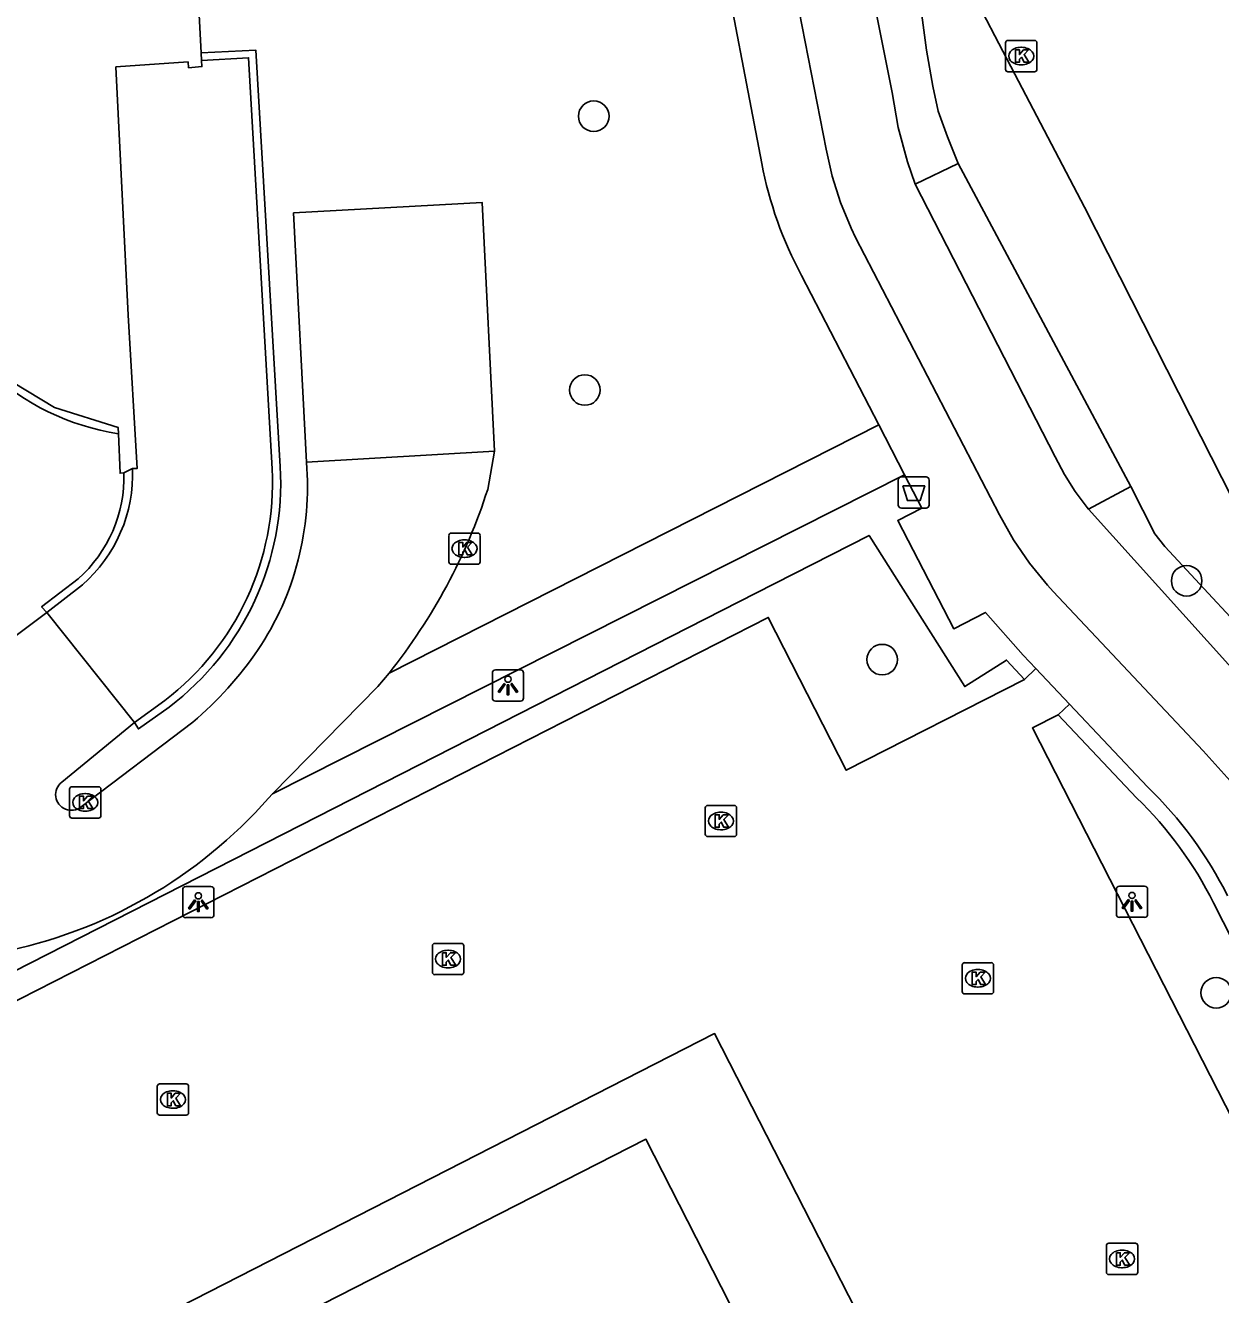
# Model space of a CAD drawing. Extents: x 158838 to 160074, y 386376 to 387776.
# Drawn here: x 159559.28 to 159597.5, y 386878.82 to 386919.42 of the extents above; entities that cross this region are included whole.
import ezdxf

# ---------------------------------------------------------------- set-up
doc = ezdxf.new("R2010")
doc.units = 0
for name, color, linetype in [('IMGEO_Afvalbak', 7, 'Continuous'), ('IMGEO_Boom', 7, 'Continuous'), ('IMGEO_Fietspad_gesloten', 7, 'Continuous'), ('IMGEO_Haag', 7, 'Continuous'), ('IMGEO_Kolk', 7, 'Continuous'), ('IMGEO_Lichtpunt', 7, 'Continuous'), ('IMGEO_Muur', 7, 'Continuous'), ('IMGEO_Pand', 7, 'Continuous'), ('IMGEO_Parkeervlak_open', 7, 'Continuous'), ('IMGEO_Rijbaan_lokaal_gesloten', 7, 'Continuous'), ('IMGEO_Rijbaan_lokaal_open', 7, 'Continuous'), ('IMGEO_Voetpad_halfverhard', 7, 'Continuous'), ('IMGEO_Voetpad_open', 7, 'Continuous')]:
    doc.layers.add(name, color=color, linetype=linetype)

msp = doc.modelspace()

# ---------------------------------------------------------------- linework, layer by layer
at = {"layer": 'IMGEO_Afvalbak'}
for p, q in [((159587.193, 386904.078), (159587.193, 386904.878)), ((159587.193, 386904.878), (159587.193, 386904.078)), ((159587.293, 386904.978), (159588.083, 386904.978)), ((159588.083, 386904.978), (159587.293, 386904.978)), ((159588.183, 386904.878), (159588.183, 386904.078)), ((159588.183, 386904.078), (159588.183, 386904.878)), ((159588.083, 386903.978), (159587.293, 386903.978)), ((159587.293, 386903.978), (159588.083, 386903.978))]:
    msp.add_line(p, q, dxfattribs=at)
msp.add_lwpolyline([(159587.336, 386904.692), (159588.04, 386904.692), (159587.891, 386904.222), (159587.485, 386904.222), (159587.336, 386904.692)], dxfattribs=at)
for centre, start, end in [((159587.293, 386904.878), 90, 180), ((159587.293, 386904.878), 90, 180), ((159588.083, 386904.878), 0, 90), ((159588.083, 386904.878), 360, 90), ((159587.293, 386904.078), 180, 270), ((159587.293, 386904.078), 180, 270), ((159588.083, 386904.078), 270, 0), ((159588.083, 386904.078), 270, 0)]:
    msp.add_arc(centre, 0.1, start, end, dxfattribs=at)
at = {"layer": 'IMGEO_Boom'}
for centre in [(159577.453, 386916.514), (159577.168, 386907.757), (159596.417, 386901.655), (159586.679, 386899.133), (159597.362, 386888.478)]:
    msp.add_circle(centre, 0.489, dxfattribs=at)
at = {"layer": 'IMGEO_Fietspad_gesloten'}
for points in [[(159627.531, 386833.351), (159621.314, 386849.17), (159618.374, 386855.548), (159598.865, 386893.883), (159597.906, 386895.154), (159596.948, 386896.221), (159592.147, 386901.315), (159591.968, 386901.51), (159591.389, 386902.215), (159590.876, 386902.97), (159590.432, 386903.767), (159585.827, 386912.64), (159585.682, 386912.936), (159585.343, 386913.753), (159585.078, 386914.596), (159584.89, 386915.459), (159583.354, 386923.319), (159583.203, 386923.917), (159583, 386924.5), (159582.745, 386925.062), (159582.665, 386925.214), (159563.205, 386963), (159561.124, 386967.038)], [(159582.501, 386930.879), (159584.822, 386926.337), (159585.152, 386925.564), (159585.51, 386924.501), (159585.772, 386923.41), (159587.001, 386917.275), (159587.195, 386916.153), (159587.488, 386915.052), (159587.736, 386914.339)], [(159587.736, 386914.339), (159592.212, 386905.62), (159592.505, 386905.05), (159592.848, 386904.508), (159593.238, 386903.999), (159593.282, 386903.947)], [(159593.282, 386903.947), (159598.535, 386898.113), (159598.651, 386897.991), (159599.795, 386896.663), (159600.816, 386895.238), (159601.705, 386893.727), (159621.047, 386855.671), (159626.868, 386842.088), (159629.739, 386834.576), (159634.327, 386821.174), (159636.849, 386811.725), (159638.011, 386806.947), (159640.717, 386798.092), (159643.942, 386790.087), (159646.119, 386785.727)]]:
    msp.add_lwpolyline(points, dxfattribs=at)
at = {"layer": 'IMGEO_Haag'}
for points in [[(159591.231, 386898.502), (159590.658, 386899.12), (159589.32, 386898.272), (159586.259, 386903.108), (159582.638, 386901.261), (159539.468, 386879.251), (159541.958, 386874.369), (159541.646, 386874.21)], [(159592.305, 386897.366), (159594.816, 386894.711)], [(159597.279, 386891.352), (159612.561, 386861.297), (159561.976, 386835.435), (159552.94, 386853.159)]]:
    msp.add_lwpolyline(points, dxfattribs=at)
msp.add_arc((159586.062, 386885.709), 12.557, 26.7038, 45.798, dxfattribs=at)
at = {"layer": 'IMGEO_Kolk'}
for p, q in [((159590.625, 386918.013), (159590.625, 386918.865)), ((159590.7, 386918.939), (159591.552, 386918.939)), ((159591.113, 386918.719), (159591.138, 386918.719)), ((159591.626, 386918.865), (159591.626, 386918.013)), ((159591.136, 386918.159), (159591.111, 386918.159)), ((159591.552, 386917.939), (159590.7, 386917.939)), ((159572.895, 386903.183), (159573.747, 386903.183)), ((159572.82, 386902.257), (159572.82, 386903.109)), ((159573.308, 386902.963), (159573.333, 386902.963)), ((159573.821, 386903.109), (159573.821, 386902.257)), ((159573.331, 386902.403), (159573.306, 386902.403)), ((159573.747, 386902.183), (159572.895, 386902.183)), ((159560.765, 386895.067), (159561.617, 386895.067)), ((159560.69, 386894.141), (159560.69, 386894.993)), ((159561.178, 386894.847), (159561.203, 386894.847)), ((159561.691, 386894.993), (159561.691, 386894.141)), ((159561.201, 386894.287), (159561.176, 386894.287)), ((159581.021, 386893.546), (159581.021, 386894.398)), ((159581.096, 386894.472), (159581.948, 386894.472)), ((159581.509, 386894.252), (159581.534, 386894.252)), ((159582.022, 386894.398), (159582.022, 386893.546)), ((159561.617, 386894.067), (159560.765, 386894.067)), ((159581.948, 386893.472), (159581.096, 386893.472)), ((159581.532, 386893.692), (159581.507, 386893.692)), ((159572.294, 386889.131), (159572.294, 386889.983)), ((159572.369, 386890.057), (159573.221, 386890.057)), ((159572.782, 386889.837), (159572.807, 386889.837)), ((159573.295, 386889.983), (159573.295, 386889.131)), ((159589.239, 386888.514), (159589.239, 386889.366)), ((159589.314, 386889.44), (159590.166, 386889.44)), ((159590.24, 386889.366), (159590.24, 386888.514)), ((159573.221, 386889.057), (159572.369, 386889.057)), ((159572.805, 386889.277), (159572.78, 386889.277)), ((159589.727, 386889.22), (159589.752, 386889.22)), ((159589.75, 386888.66), (159589.725, 386888.66)), ((159590.166, 386888.44), (159589.314, 386888.44)), ((159563.495, 386884.636), (159563.495, 386885.488)), ((159563.57, 386885.562), (159564.422, 386885.562)), ((159563.983, 386885.342), (159564.008, 386885.342)), ((159564.496, 386885.488), (159564.496, 386884.636)), ((159564.422, 386884.562), (159563.57, 386884.562)), ((159564.006, 386884.782), (159563.981, 386884.782)), ((159593.85, 386879.538), (159593.85, 386880.39)), ((159593.925, 386880.464), (159594.777, 386880.464)), ((159594.851, 386880.39), (159594.851, 386879.538)), ((159594.338, 386880.244), (159594.363, 386880.244)), ((159594.361, 386879.684), (159594.336, 386879.684)), ((159594.777, 386879.464), (159593.925, 386879.464))]:
    msp.add_line(p, q, dxfattribs=at)
for points in [[(159590.625, 386918.013), (159590.625, 386918.865)], [(159590.7, 386918.939), (159591.552, 386918.939)], [(159590.946, 386918.639), (159591.069, 386918.639), (159591.069, 386918.488), (159591.199, 386918.639), (159591.363, 386918.639), (159591.217, 386918.488), (159591.37, 386918.239), (159591.218, 386918.239), (159591.133, 386918.403), (159591.069, 386918.336), (159591.069, 386918.239), (159590.946, 386918.239), (159590.946, 386918.639)], [(159591.626, 386918.865), (159591.626, 386918.013)], [(159591.552, 386917.939), (159590.7, 386917.939)], [(159572.895, 386903.183), (159573.747, 386903.183)], [(159572.82, 386902.257), (159572.82, 386903.109)], [(159573.141, 386902.883), (159573.264, 386902.883), (159573.264, 386902.732), (159573.394, 386902.883), (159573.558, 386902.883), (159573.412, 386902.732), (159573.565, 386902.483), (159573.413, 386902.483), (159573.328, 386902.647), (159573.264, 386902.58), (159573.264, 386902.483), (159573.141, 386902.483), (159573.141, 386902.883)], [(159573.821, 386903.109), (159573.821, 386902.257)], [(159573.747, 386902.183), (159572.895, 386902.183)], [(159560.765, 386895.067), (159561.617, 386895.067)], [(159560.69, 386894.141), (159560.69, 386894.993)], [(159561.011, 386894.767), (159561.134, 386894.767), (159561.134, 386894.616), (159561.264, 386894.767), (159561.428, 386894.767), (159561.282, 386894.616), (159561.435, 386894.367), (159561.283, 386894.367), (159561.198, 386894.531), (159561.134, 386894.464), (159561.134, 386894.367), (159561.011, 386894.367), (159561.011, 386894.767)], [(159561.691, 386894.993), (159561.691, 386894.141)], [(159581.021, 386893.546), (159581.021, 386894.398)], [(159581.096, 386894.472), (159581.948, 386894.472)], [(159582.022, 386894.398), (159582.022, 386893.546)], [(159561.617, 386894.067), (159560.765, 386894.067)], [(159581.342, 386894.172), (159581.465, 386894.172), (159581.465, 386894.021), (159581.595, 386894.172), (159581.759, 386894.172), (159581.613, 386894.021), (159581.766, 386893.772), (159581.614, 386893.772), (159581.529, 386893.936), (159581.465, 386893.869), (159581.465, 386893.772), (159581.342, 386893.772), (159581.342, 386894.172)], [(159581.948, 386893.472), (159581.096, 386893.472)], [(159572.294, 386889.131), (159572.294, 386889.983)], [(159572.369, 386890.057), (159573.221, 386890.057)], [(159572.615, 386889.757), (159572.738, 386889.757), (159572.738, 386889.606), (159572.868, 386889.757), (159573.032, 386889.757), (159572.886, 386889.606), (159573.039, 386889.357), (159572.887, 386889.357), (159572.802, 386889.521), (159572.738, 386889.454), (159572.738, 386889.357), (159572.615, 386889.357), (159572.615, 386889.757)], [(159573.295, 386889.983), (159573.295, 386889.131)], [(159589.239, 386888.514), (159589.239, 386889.366)], [(159589.314, 386889.44), (159590.166, 386889.44)], [(159590.24, 386889.366), (159590.24, 386888.514)], [(159573.221, 386889.057), (159572.369, 386889.057)], [(159589.56, 386889.14), (159589.683, 386889.14), (159589.683, 386888.989), (159589.813, 386889.14), (159589.977, 386889.14), (159589.831, 386888.989), (159589.984, 386888.74), (159589.832, 386888.74), (159589.747, 386888.904), (159589.683, 386888.837), (159589.683, 386888.74), (159589.56, 386888.74), (159589.56, 386889.14)], [(159590.166, 386888.44), (159589.314, 386888.44)], [(159563.495, 386884.636), (159563.495, 386885.488)], [(159563.57, 386885.562), (159564.422, 386885.562)], [(159563.816, 386885.262), (159563.939, 386885.262), (159563.939, 386885.111), (159564.069, 386885.262), (159564.233, 386885.262), (159564.087, 386885.111), (159564.24, 386884.862), (159564.088, 386884.862), (159564.003, 386885.026), (159563.939, 386884.959), (159563.939, 386884.862), (159563.816, 386884.862), (159563.816, 386885.262)], [(159564.496, 386885.488), (159564.496, 386884.636)], [(159564.422, 386884.562), (159563.57, 386884.562)], [(159593.85, 386879.538), (159593.85, 386880.39)], [(159593.925, 386880.464), (159594.777, 386880.464)], [(159594.851, 386880.39), (159594.851, 386879.538)], [(159594.171, 386880.164), (159594.294, 386880.164), (159594.294, 386880.013), (159594.424, 386880.164), (159594.588, 386880.164), (159594.442, 386880.013), (159594.595, 386879.764), (159594.443, 386879.764), (159594.358, 386879.928), (159594.294, 386879.861), (159594.294, 386879.764), (159594.171, 386879.764), (159594.171, 386880.164)], [(159594.777, 386879.464), (159593.925, 386879.464)]]:
    msp.add_lwpolyline(points, dxfattribs=at)
for centre, start, end in [((159590.702, 386918.863), 91.552, 178.448), ((159590.702, 386918.863), 91.552, 178.448), ((159591.55, 386918.863), 1.552, 88.448), ((159591.55, 386918.863), 1.552, 88.448), ((159590.702, 386918.015), 181.552, 268.448), ((159590.702, 386918.015), 181.552, 268.448), ((159591.55, 386918.015), 271.552, 358.448), ((159591.55, 386918.015), 271.552, 358.448), ((159572.897, 386903.107), 91.552, 178.448), ((159572.897, 386903.107), 91.552, 178.448), ((159573.745, 386903.107), 1.552, 88.448), ((159573.745, 386903.107), 1.552, 88.448), ((159572.897, 386902.259), 181.552, 268.448), ((159572.897, 386902.259), 181.552, 268.448), ((159573.745, 386902.259), 271.552, 358.448), ((159573.745, 386902.259), 271.552, 358.448), ((159560.767, 386894.991), 91.552, 178.448), ((159560.767, 386894.991), 91.552, 178.448), ((159561.615, 386894.991), 1.552, 88.448), ((159561.615, 386894.991), 1.552, 88.448), ((159581.098, 386894.396), 91.552, 178.448), ((159581.098, 386894.396), 91.552, 178.448), ((159581.946, 386894.396), 1.552, 88.448), ((159581.946, 386894.396), 1.552, 88.448), ((159560.767, 386894.143), 181.552, 268.448), ((159560.767, 386894.143), 181.552, 268.448), ((159561.615, 386894.143), 271.552, 358.448), ((159561.615, 386894.143), 271.552, 358.448), ((159581.098, 386893.548), 181.552, 268.448), ((159581.098, 386893.548), 181.552, 268.448), ((159581.946, 386893.548), 271.552, 358.448), ((159581.946, 386893.548), 271.552, 358.448), ((159572.371, 386889.981), 91.552, 178.448), ((159572.371, 386889.981), 91.552, 178.448), ((159573.219, 386889.981), 1.552, 88.448), ((159573.219, 386889.981), 1.552, 88.448), ((159589.316, 386889.364), 91.552, 178.448), ((159589.316, 386889.364), 91.552, 178.448), ((159590.164, 386889.364), 1.552, 88.448), ((159590.164, 386889.364), 1.552, 88.448), ((159572.371, 386889.133), 181.552, 268.448), ((159572.371, 386889.133), 181.552, 268.448), ((159573.219, 386889.133), 271.552, 358.448), ((159573.219, 386889.133), 271.552, 358.448), ((159589.316, 386888.516), 181.552, 268.448), ((159589.316, 386888.516), 181.552, 268.448), ((159590.164, 386888.516), 271.552, 358.448), ((159590.164, 386888.516), 271.552, 358.448), ((159563.572, 386885.486), 91.552, 178.448), ((159563.572, 386885.486), 91.552, 178.448), ((159564.42, 386885.486), 1.552, 88.448), ((159564.42, 386885.486), 1.552, 88.448), ((159563.572, 386884.638), 181.552, 268.448), ((159563.572, 386884.638), 181.552, 268.448), ((159564.42, 386884.638), 271.552, 358.448), ((159564.42, 386884.638), 271.552, 358.448), ((159593.927, 386880.388), 91.552, 178.448), ((159593.927, 386880.388), 91.552, 178.448), ((159594.775, 386880.388), 1.552, 88.448), ((159594.775, 386880.388), 1.552, 88.448), ((159593.927, 386879.54), 181.552, 268.448), ((159593.927, 386879.54), 181.552, 268.448), ((159594.775, 386879.54), 271.552, 358.448), ((159594.775, 386879.54), 271.552, 358.448)]:
    msp.add_arc(centre, 0.0765, start, end, dxfattribs=at)
for centre, major_axis, ratio, start_param, end_param in [((159591.112, 386918.439), (-0.387, 0.002), 0.722429, 4.712389, 7.853982), ((159591.137, 386918.439), (-0.39, 0.002), 0.717154, 1.570796, 4.712389), ((159573.307, 386902.683), (-0.387, 0.002), 0.722429, 4.712389, 7.853982), ((159573.332, 386902.683), (-0.39, 0.002), 0.717154, 1.570796, 4.712389), ((159561.177, 386894.567), (-0.387, 0.002), 0.722429, 4.712389, 7.853982), ((159561.202, 386894.567), (-0.39, 0.002), 0.717154, 1.570796, 4.712389), ((159581.508, 386893.972), (-0.387, 0.002), 0.722429, 4.712389, 7.853982), ((159581.533, 386893.972), (-0.39, 0.002), 0.717154, 1.570796, 4.712389), ((159572.781, 386889.557), (-0.387, 0.002), 0.722429, 4.712389, 7.853982), ((159572.806, 386889.557), (-0.39, 0.002), 0.717154, 1.570796, 4.712389), ((159589.726, 386888.94), (-0.387, 0.002), 0.722429, 4.712389, 7.853982), ((159589.751, 386888.94), (-0.39, 0.002), 0.717154, 1.570796, 4.712389), ((159563.982, 386885.062), (-0.387, 0.002), 0.722429, 4.712389, 7.853982), ((159564.007, 386885.062), (-0.39, 0.002), 0.717154, 1.570796, 4.712389), ((159594.337, 386879.964), (-0.387, 0.002), 0.722429, 4.712389, 7.853982), ((159594.362, 386879.964), (-0.39, 0.002), 0.717154, 1.570796, 4.712389)]:
    msp.add_ellipse(centre, major_axis=major_axis, ratio=ratio, start_param=start_param, end_param=end_param, dxfattribs=at)
at = {"layer": 'IMGEO_Lichtpunt'}
for p, q in [((159574.212, 386898.711), (159574.212, 386897.904)), ((159574.212, 386898.711), (159574.212, 386897.904)), ((159575.114, 386898.806), (159574.306, 386898.806)), ((159575.114, 386898.806), (159574.306, 386898.806)), ((159575.208, 386897.904), (159575.208, 386898.711)), ((159575.208, 386897.904), (159575.208, 386898.711)), ((159574.306, 386897.81), (159575.114, 386897.81)), ((159574.306, 386897.81), (159575.114, 386897.81)), ((159564.309, 386891.781), (159564.309, 386890.974)), ((159564.309, 386891.781), (159564.309, 386890.974)), ((159565.211, 386891.876), (159564.403, 386891.876)), ((159565.211, 386891.876), (159564.403, 386891.876)), ((159565.305, 386890.974), (159565.305, 386891.781)), ((159565.305, 386890.974), (159565.305, 386891.781)), ((159594.171, 386891.792), (159594.171, 386890.985)), ((159594.171, 386891.792), (159594.171, 386890.985)), ((159595.073, 386891.887), (159594.265, 386891.887)), ((159595.073, 386891.887), (159594.265, 386891.887)), ((159595.167, 386890.985), (159595.167, 386891.792)), ((159595.167, 386890.985), (159595.167, 386891.792)), ((159564.403, 386890.88), (159565.211, 386890.88)), ((159564.403, 386890.88), (159565.211, 386890.88)), ((159594.265, 386890.891), (159595.073, 386890.891)), ((159594.265, 386890.891), (159595.073, 386890.891))]:
    msp.add_line(p, q, dxfattribs=at)
for points in [[(159574.586, 386898.375), (159574.625, 386898.347), (159574.437, 386898.085), (159574.399, 386898.112), (159574.586, 386898.375)], [(159574.688, 386898.327), (159574.735, 386898.327), (159574.735, 386898.005), (159574.688, 386898.005), (159574.688, 386898.327)], [(159574.798, 386898.347), (159574.836, 386898.374), (159575.023, 386898.112), (159574.984, 386898.084), (159574.798, 386898.347)], [(159564.683, 386891.445), (159564.722, 386891.417), (159564.534, 386891.155), (159564.496, 386891.182), (159564.683, 386891.445)], [(159564.785, 386891.397), (159564.832, 386891.397), (159564.832, 386891.075), (159564.785, 386891.075), (159564.785, 386891.397)], [(159564.895, 386891.417), (159564.933, 386891.444), (159565.12, 386891.182), (159565.081, 386891.154), (159564.895, 386891.417)], [(159594.545, 386891.456), (159594.584, 386891.428), (159594.396, 386891.166), (159594.358, 386891.193), (159594.545, 386891.456)], [(159594.647, 386891.408), (159594.694, 386891.408), (159594.694, 386891.086), (159594.647, 386891.086), (159594.647, 386891.408)], [(159594.757, 386891.428), (159594.795, 386891.455), (159594.982, 386891.193), (159594.943, 386891.165), (159594.757, 386891.428)]]:
    msp.add_lwpolyline(points, dxfattribs=at)
for centre in [(159574.711, 386898.509), (159564.808, 386891.579), (159594.67, 386891.59)]:
    msp.add_circle(centre, 0.0994, dxfattribs=at)
for centre, start, end in [((159574.306, 386898.711), 90, 180), ((159574.306, 386898.711), 90, 180), ((159575.114, 386898.711), 0, 90), ((159575.114, 386898.711), 0, 90), ((159574.306, 386897.904), 180, 270), ((159574.306, 386897.904), 180, 270), ((159575.114, 386897.904), 270, 0), ((159575.114, 386897.904), 270, 360), ((159564.403, 386891.781), 90, 180), ((159564.403, 386891.781), 90, 180), ((159565.211, 386891.781), 0, 90), ((159565.211, 386891.781), 0, 90), ((159594.265, 386891.792), 90, 180), ((159594.265, 386891.792), 90, 180), ((159595.073, 386891.792), 0, 90), ((159595.073, 386891.792), 0, 90), ((159564.403, 386890.974), 180, 270), ((159564.403, 386890.974), 180, 270), ((159565.211, 386890.974), 270, 0), ((159565.211, 386890.974), 270, 360), ((159594.265, 386890.985), 180, 270), ((159594.265, 386890.985), 180, 270), ((159595.073, 386890.985), 270, 0), ((159595.073, 386890.985), 270, 360)]:
    msp.add_arc(centre, 0.0946, start, end, dxfattribs=at)
at = {"layer": 'IMGEO_Muur'}
for points in [[(159564.898, 386918.545), (159566.641, 386918.629), (159567.429, 386905.311)], [(159567.171, 386905.233), (159566.412, 386918.387), (159564.912, 386918.296)], [(159559.962, 386900.643), (159559.792, 386900.817), (159560.964, 386901.713)], [(159561.098, 386901.527), (159559.962, 386900.643)], [(159562.768, 386897.123), (159563.737, 386897.829)], [(159563.874, 386897.617), (159562.893, 386896.918), (159562.768, 386897.123)]]:
    msp.add_lwpolyline(points, dxfattribs=at)
for centre, radius, start, end in [((159558.021, 386905.058), 4.684, 311.0672, 2.3314), ((159558.389, 386904.808), 8.792, 307.463, 2.7729), ((159558.428, 386904.801), 9.015, 307.1612, 3.2404), ((159558.031, 386904.991), 4.398, 311.8232, 1.4618)]:
    msp.add_arc(centre, radius, start, end, dxfattribs=at)
at = {"layer": 'IMGEO_Pand'}
for points in [[(159564.898, 386918.545), (159564.658, 386923.004)], [(159564.912, 386918.296), (159564.898, 386918.545)], [(159562.701, 386905.249), (159562.852, 386905.249), (159562.56, 386910.148), (159562.169, 386918.092), (159564.479, 386918.254), (159564.496, 386918.066), (159564.922, 386918.105), (159564.912, 386918.296)], [(159555.775, 386912.349), (159557.336, 386912.247), (159557.149, 386909.63), (159558.419, 386908.278), (159560.207, 386907.199), (159562.246, 386906.557), (159562.254, 386906.358)], [(159562.254, 386906.358), (159562.306, 386905.097), (159562.428, 386905.103)], [(159562.428, 386905.103), (159562.701, 386905.249)], [(159569.897, 386844.528), (159593.104, 386856.363), (159590.164, 386862.144), (159588.81, 386861.455), (159586.568, 386865.834), (159588.934, 386867.048), (159585.292, 386874.15), (159582.943, 386872.945), (159580.713, 386877.335), (159582.066, 386878.026), (159579.12, 386883.794), (159564.646, 386876.407)]]:
    msp.add_lwpolyline(points, dxfattribs=at)
at = {"layer": 'IMGEO_Parkeervlak_open'}
for points in [[(159541.799, 386873.911), (159542.833, 386874.449), (159540.609, 386878.86), (159583.035, 386900.482), (159585.527, 386895.594), (159591.231, 386898.502)], [(159591.595, 386898.846), (159591.231, 386898.502)], [(159592.305, 386897.366), (159592.669, 386897.71)], [(159563.739, 386878.182), (159581.319, 386887.17), (159597.498, 386855.525), (159609.518, 386861.67), (159591.483, 386896.947), (159592.305, 386897.366)]]:
    msp.add_lwpolyline(points, dxfattribs=at)
at = {"layer": 'IMGEO_Rijbaan_lokaal_gesloten'}
for points in [[(159587.265, 386924.873), (159587.826, 386923.798), (159590.925, 386917.862), (159593.145, 386913.611), (159596.528, 386906.942), (159599.223, 386901.63), (159600.928, 386898.313), (159602.178, 386895.881)], [(159587.265, 386924.873), (159588.099, 386918.632), (159588.294, 386917.475), (159588.474, 386916.676), (159588.767, 386915.86), (159589.105, 386915.005)], [(159589.105, 386915.005), (159594.63, 386904.668)], [(159602.178, 386895.881), (159599.205, 386899), (159595.721, 386902.748), (159595.404, 386903.159), (159594.63, 386904.668)], [(159562.768, 386897.123), (159559.962, 386900.643)]]:
    msp.add_lwpolyline(points, dxfattribs=at)
at = {"layer": 'IMGEO_Rijbaan_lokaal_open'}
for points in [[(159574.282, 386905.8), (159568.263, 386905.45)], [(159574.061, 386904.579), (159574.282, 386905.8)], [(159559.962, 386900.643), (159557.556, 386898.844), (159556.186, 386898.091), (159554.72, 386897.549), (159553.18, 386897.163)], [(159567.178, 386894.836), (159570.551, 386898.271), (159570.908, 386898.704)], [(159560.441, 386895.215), (159562.768, 386897.123)], [(159564.627, 386897.136), (159561.059, 386894.423)], [(159567.05, 386894.705), (159567.178, 386894.836)]]:
    msp.add_lwpolyline(points, dxfattribs=at)
for centre, radius, start, end in [((159558.904, 386904.661), 9.393, 326.3242, 4.8179), ((159556.56, 386910.188), 18.378, 321.3268, 342.23), ((159557.196, 386905.952), 11.53, 310.126, 325.6895), ((159560.746, 386894.816), 0.502, 127.3976, 308.5324), ((159555.501, 386904.859), 15.378, 281.0676, 318.6774)]:
    msp.add_arc(centre, radius, start, end, dxfattribs=at)
at = {"layer": 'IMGEO_Voetpad_halfverhard'}
msp.add_lwpolyline([(159568.263, 386905.45), (159567.852, 386913.421), (159573.885, 386913.752), (159574.282, 386905.8)], dxfattribs=at)
at = {"layer": 'IMGEO_Voetpad_open'}
for points in [[(159581.409, 386922.41), (159582.826, 386915)], [(159589.105, 386915.005), (159587.736, 386914.339)], [(159584.1, 386911.42), (159586.567, 386906.642)], [(159570.908, 386898.704), (159586.567, 386906.642)], [(159586.567, 386906.642), (159587.392, 386905.045)], [(159587.392, 386905.045), (159567.178, 386894.836)], [(159591.595, 386898.846), (159591.189, 386899.275), (159589.978, 386900.641), (159588.968, 386900.119), (159587.179, 386903.584), (159587.943, 386903.979), (159587.392, 386905.045)], [(159594.63, 386904.668), (159593.282, 386903.947)], [(159592.669, 386897.71), (159591.595, 386898.846)], [(159595.165, 386895.069), (159592.669, 386897.71)]]:
    msp.add_lwpolyline(points, dxfattribs=at)
for centre, radius, start, end in [((159595.186, 386917.382), 12.587, 190.9072, 208.2706), ((159563.451, 386914.151), 7.884, 193.2111, 261.271), ((159586.052, 386885.701), 13.069, 26.7196, 45.7923)]:
    msp.add_arc(centre, radius, start, end, dxfattribs=at)

doc.saveas('drawing.dxf')
